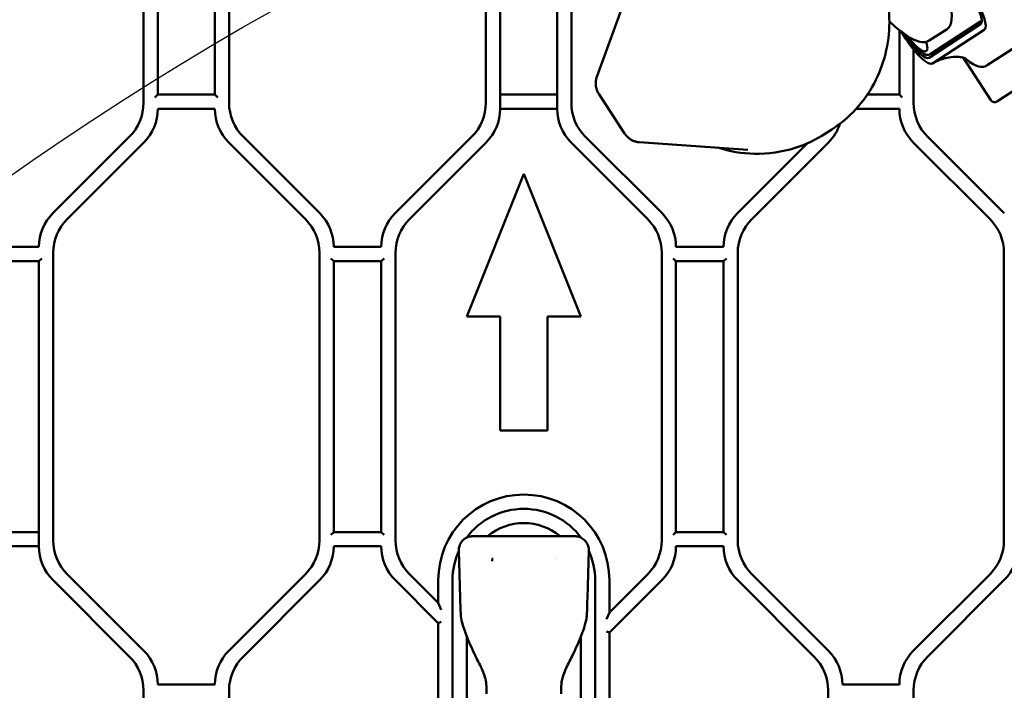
# Model space of a CAD drawing. Header units: millimetres. Extents: x 0 to 14369, y -869 to 2970.
# Tile 271 of 656: x 1736 to 1840, y 498 to 568. Entities that reach past the tile are written whole.
import ezdxf

# ---------------------------------------------------------------- set-up
doc = ezdxf.new("R2010")
doc.units = ezdxf.units.MM
doc.header["$LTSCALE"] = 10
doc.layers.add('Detailumgrenzung (ISO)', color=7, linetype='Continuous', lineweight=25)
doc.layers.add('Sichtbar (ISO)', color=7, linetype='Continuous', lineweight=50)

# ---------------------------------------------------------------- blocks, each defined once
blk = doc.blocks.new('2DDetail3')
at = {"layer": 'Detailumgrenzung (ISO)'}
blk.add_circle((191.422, 29.84), 30.988, dxfattribs=at)

msp = doc.modelspace()

# ---------------------------------------------------------------- linework, layer by layer
at = {"layer": 'Sichtbar (ISO)'}
for p, q in [((1794.518, 559.266), (1794.518, 590.401)), ((1794.518, 559.266), (1794.518, 590.401)), ((1749.518, 589.503), (1749.518, 559.266)), ((1749.518, 589.503), (1749.518, 559.266)), ((1751.018, 560.145), (1751.018, 590.124)), ((1751.018, 590.124), (1751.018, 560.145)), ((1757.018, 590.124), (1757.018, 560.145)), ((1757.018, 560.145), (1757.018, 590.124)), ((1758.518, 559.266), (1758.518, 589.503)), ((1758.518, 559.266), (1758.518, 589.503)), ((1785.518, 589.822), (1785.518, 559.266)), ((1785.518, 589.822), (1785.518, 559.266)), ((1793.018, 589.593), (1793.018, 558.645)), ((1793.018, 558.645), (1793.018, 589.593)), ((1787.018, 558.645), (1787.018, 589.239)), ((1787.018, 589.239), (1787.018, 558.645)), ((1797.198, 562.004), (1801.12, 572.752)), ((1837.561, 567.536), (1832.134, 564.011)), ((1832.268, 564.397), (1837.478, 567.78)), ((1837.478, 567.78), (1837.685, 567.914)), ((1829.018, 566.915), (1829.018, 560.145)), ((1829.018, 560.145), (1829.018, 566.915)), ((1829.2, 566.771), (1829.697, 566.006)), ((1834.03, 567.031), (1832.167, 565.821)), ((1832.515, 563.424), (1837.942, 566.948)), ((1843.691, 566.747), (1838.264, 563.223)), ((1829.849, 566.105), (1829.615, 566.465)), ((1830.518, 559.266), (1830.518, 564.872)), ((1830.518, 564.872), (1830.518, 559.266)), ((1838.623, 559.576), (1835.731, 564.029)), ((1845.473, 563.433), (1839.323, 559.439)), ((1751.018, 560.145), (1750.718, 559.845)), ((1757.018, 560.145), (1751.018, 560.145)), ((1757.318, 559.845), (1757.018, 560.145)), ((1793.018, 560.145), (1787.018, 560.145)), ((1787.018, 560.145), (1793.018, 560.145)), ((1800.111, 556.056), (1797.408, 560.217)), ((1829.018, 560.145), (1825.643, 560.145)), ((1829.318, 559.845), (1829.018, 560.145)), ((1751.018, 558.645), (1757.018, 558.645)), ((1787.018, 558.645), (1793.018, 558.645)), ((1793.018, 558.645), (1787.018, 558.645)), ((1824.463, 558.645), (1829.018, 558.645)), ((1821.248, 556.048), (1821.911, 556.478)), ((1748.053, 555.731), (1739.982, 547.66)), ((1748.053, 555.731), (1739.982, 547.66)), ((1741.482, 547.038), (1749.553, 555.109)), ((1741.482, 547.038), (1749.553, 555.109)), ((1758.482, 555.109), (1766.553, 547.038)), ((1758.482, 555.109), (1766.553, 547.038)), ((1768.053, 547.66), (1759.982, 555.731)), ((1768.053, 547.66), (1759.982, 555.731)), ((1784.053, 555.731), (1775.982, 547.66)), ((1784.053, 555.731), (1775.982, 547.66)), ((1777.482, 547.038), (1785.553, 555.109)), ((1785.553, 555.109), (1777.482, 547.038)), ((1794.482, 555.109), (1802.553, 547.038)), ((1802.553, 547.038), (1794.482, 555.109)), ((1804.053, 547.66), (1795.982, 555.731)), ((1804.053, 547.66), (1795.982, 555.731)), ((1813.071, 554.348), (1801.657, 555.137)), ((1813.482, 547.038), (1821.553, 555.109)), ((1813.482, 547.038), (1821.553, 555.109)), ((1830.482, 555.109), (1838.553, 547.038)), ((1830.482, 555.109), (1838.553, 547.038)), ((1840.053, 547.66), (1831.982, 555.731)), ((1831.982, 555.731), (1840.053, 547.66)), ((1819.348, 555.026), (1811.982, 547.66)), ((1819.348, 555.026), (1811.982, 547.66)), ((1789.518, 551.825), (1783.518, 536.825)), ((1783.518, 536.825), (1789.518, 551.825)), ((1795.518, 536.825), (1789.518, 551.825)), ((1789.518, 551.825), (1795.518, 536.825)), ((1738.518, 544.124), (1733.518, 544.124)), ((1774.518, 544.124), (1769.518, 544.124)), ((1810.518, 544.124), (1805.518, 544.124)), ((1738.518, 542.624), (1738.818, 542.924)), ((1740.018, 513.266), (1740.018, 543.503)), ((1740.018, 513.266), (1740.018, 543.503)), ((1768.018, 543.503), (1768.018, 513.266)), ((1768.018, 543.503), (1768.018, 513.266)), ((1769.218, 542.924), (1769.518, 542.624)), ((1774.518, 542.624), (1774.818, 542.924)), ((1776.018, 513.266), (1776.018, 543.503)), ((1776.018, 543.503), (1776.018, 513.266)), ((1804.018, 543.503), (1804.018, 513.266)), ((1804.018, 513.266), (1804.018, 543.503)), ((1805.218, 542.924), (1805.518, 542.624)), ((1810.518, 542.624), (1810.818, 542.924)), ((1812.018, 513.266), (1812.018, 543.503)), ((1812.018, 513.266), (1812.018, 543.503)), ((1840.018, 543.503), (1840.018, 513.266)), ((1840.018, 543.503), (1840.018, 513.266)), ((1733.518, 542.624), (1738.518, 542.624)), ((1738.518, 542.624), (1738.518, 512.645)), ((1738.518, 512.645), (1738.518, 542.624)), ((1769.518, 514.145), (1769.518, 542.624)), ((1769.518, 542.624), (1769.518, 514.145)), ((1769.518, 542.624), (1774.518, 542.624)), ((1774.518, 542.624), (1774.518, 514.145)), ((1774.518, 514.145), (1774.518, 542.624)), ((1805.518, 514.145), (1805.518, 542.624)), ((1805.518, 542.624), (1805.518, 514.145)), ((1805.518, 542.624), (1810.518, 542.624)), ((1810.518, 542.624), (1810.518, 514.145)), ((1810.518, 514.145), (1810.518, 542.624)), ((1783.518, 536.825), (1787.043, 536.825)), ((1787.043, 536.825), (1783.518, 536.825)), ((1787.043, 536.825), (1787.043, 524.825)), ((1787.043, 524.825), (1787.043, 536.825)), ((1791.993, 536.825), (1795.518, 536.825)), ((1791.993, 524.825), (1791.993, 536.825)), ((1795.518, 536.825), (1791.993, 536.825)), ((1791.993, 536.825), (1791.993, 524.825)), ((1787.043, 524.825), (1791.993, 524.825)), ((1791.993, 524.825), (1787.043, 524.825)), ((1738.518, 514.145), (1733.518, 514.145)), ((1733.518, 514.145), (1738.518, 514.145)), ((1769.518, 514.145), (1769.218, 513.845)), ((1774.518, 514.145), (1769.518, 514.145)), ((1774.818, 513.845), (1774.518, 514.145)), ((1794.854, 513.708), (1784.182, 513.708)), ((1805.518, 514.145), (1805.218, 513.845)), ((1810.518, 514.145), (1805.518, 514.145)), ((1810.818, 513.845), (1810.518, 514.145)), ((1733.518, 512.645), (1738.518, 512.645)), ((1738.518, 512.645), (1733.518, 512.645)), ((1769.518, 512.645), (1774.518, 512.645)), ((1805.518, 512.645), (1810.518, 512.645)), ((1749.553, 501.66), (1741.482, 509.731)), ((1749.553, 501.66), (1741.482, 509.731)), ((1766.553, 509.731), (1758.482, 501.66)), ((1766.553, 509.731), (1758.482, 501.66)), ((1780.518, 506.695), (1777.482, 509.731)), ((1777.482, 509.731), (1780.518, 506.695)), ((1802.553, 509.731), (1798.518, 505.695)), ((1798.518, 505.695), (1802.553, 509.731)), ((1821.553, 501.66), (1813.482, 509.731)), ((1821.553, 501.66), (1813.482, 509.731)), ((1838.553, 509.731), (1830.482, 501.66)), ((1838.553, 509.731), (1830.482, 501.66)), ((1739.982, 509.109), (1748.053, 501.038)), ((1748.053, 501.038), (1739.982, 509.109)), ((1759.982, 501.038), (1768.053, 509.109)), ((1759.982, 501.038), (1768.053, 509.109)), ((1775.982, 509.109), (1780.518, 504.574)), ((1775.982, 509.109), (1780.518, 504.574)), ((1780.518, 509.085), (1780.518, 506.695)), ((1780.518, 506.695), (1780.518, 509.085)), ((1782.018, 466.685), (1782.018, 509.085)), ((1782.018, 509.085), (1782.018, 466.685)), ((1797.018, 509.085), (1797.018, 466.685)), ((1797.018, 466.685), (1797.018, 509.085)), ((1798.518, 503.574), (1804.053, 509.109)), ((1798.518, 503.574), (1804.053, 509.109)), ((1798.518, 505.695), (1798.518, 509.085)), ((1798.518, 509.085), (1798.518, 505.695)), ((1811.982, 509.109), (1820.053, 501.038)), ((1811.982, 509.109), (1820.053, 501.038)), ((1831.982, 501.038), (1840.053, 509.109)), ((1840.053, 509.109), (1831.982, 501.038)), ((1780.818, 505.971), (1780.518, 506.695)), ((1780.518, 506.695), (1780.818, 505.971)), ((1798.518, 505.695), (1798.218, 504.971)), ((1798.518, 505.695), (1798.218, 504.971)), ((1780.518, 504.574), (1780.818, 504.698)), ((1780.818, 504.698), (1780.518, 504.574)), ((1780.518, 504.574), (1780.518, 466.685)), ((1780.518, 504.574), (1780.518, 466.685)), ((1783.518, 505.234), (1783.518, 505.234)), ((1798.218, 503.698), (1798.518, 503.574)), ((1798.518, 503.574), (1798.218, 503.698)), ((1798.518, 466.685), (1798.518, 503.574)), ((1798.518, 466.685), (1798.518, 503.574)), ((1783.518, 503.16), (1783.518, 495.085)), ((1795.518, 495.085), (1795.518, 503.16)), ((1757.018, 498.124), (1751.018, 498.124)), ((1829.018, 498.124), (1823.018, 498.124)), ((1749.518, 497.503), (1749.518, 467.266)), ((1749.518, 467.266), (1749.518, 497.503)), ((1758.518, 467.266), (1758.518, 497.503)), ((1758.518, 467.266), (1758.518, 497.503)), ((1821.518, 497.503), (1821.518, 467.266)), ((1830.518, 467.266), (1830.518, 497.503)), ((1830.518, 497.503), (1830.518, 467.266))]:
    msp.add_line(p, q, dxfattribs=at)
for centre, radius, start, end in [((1744.518, 559.266), 5, 315, 0), ((1744.518, 559.266), 5, 315, 0), ((1763.518, 559.266), 5, 180, 225), ((1763.518, 559.266), 5, 180, 225), ((1780.518, 559.266), 5, 315, 0), ((1780.518, 559.266), 5, 315, 0), ((1799.518, 559.266), 5, 180, 225), ((1799.518, 559.266), 5, 180, 225), ((1835.518, 559.266), 5, 180, 225), ((1835.518, 559.266), 5, 180, 225), ((1746.018, 558.645), 5, 315, 0), ((1746.018, 558.645), 5, 315, 0), ((1762.018, 558.645), 5, 180, 225), ((1762.018, 558.645), 5, 180, 225), ((1782.018, 558.645), 5, 315, 0), ((1782.018, 558.645), 5, 315, 0), ((1798.018, 558.645), 5, 180, 225), ((1798.018, 558.645), 5, 180, 225), ((1834.018, 558.645), 5, 180, 225), ((1834.018, 558.645), 5, 180, 225), ((1818.018, 558.645), 5, 315, 341.82208), ((1818.018, 558.645), 5, 315, 341.82208), ((1743.518, 544.124), 5, 135, 180), ((1743.518, 544.124), 5, 135, 180), ((1745.018, 543.503), 5, 135, 180), ((1745.018, 543.503), 5, 135, 180), ((1763.018, 543.503), 5, 0, 45), ((1763.018, 543.503), 5, 0, 45), ((1764.518, 544.124), 5, 0, 45), ((1764.518, 544.124), 5, 0, 45), ((1779.518, 544.124), 5, 135, 180), ((1779.518, 544.124), 5, 135, 180), ((1781.018, 543.503), 5, 135, 180), ((1781.018, 543.503), 5, 135, 180), ((1799.018, 543.503), 5, 0, 45), ((1799.018, 543.503), 5, 0, 45), ((1800.518, 544.124), 5, 0, 45), ((1800.518, 544.124), 5, 0, 45), ((1815.518, 544.124), 5, 135, 180), ((1815.518, 544.124), 5, 135, 180), ((1817.018, 543.503), 5, 135, 180), ((1817.018, 543.503), 5, 135, 180), ((1835.018, 543.503), 5, 0, 45), ((1835.018, 543.503), 5, 0, 45), ((1789.518, 509.085), 9, 0, 180), ((1789.518, 509.085), 9, 0, 180), ((1789.518, 509.085), 7.5, 36.45074, 143.54986), ((1789.518, 509.085), 7.5, 36.45074, 143.54986), ((1789.518, 509.085), 6, 50.40623, 129.59377), ((1743.518, 512.645), 5, 180, 225), ((1743.518, 512.645), 5, 180, 225), ((1745.018, 513.266), 5, 180, 225), ((1745.018, 513.266), 5, 180, 225), ((1763.018, 513.266), 5, 315, 0), ((1763.018, 513.266), 5, 315, 0), ((1764.518, 512.645), 5, 315, 0), ((1764.518, 512.645), 5, 315, 0), ((1779.518, 512.645), 5, 180, 225), ((1779.518, 512.645), 5, 180, 225), ((1781.018, 513.266), 5, 180, 225), ((1781.018, 513.266), 5, 180, 225), ((1799.018, 513.266), 5, 315, 0), ((1799.018, 513.266), 5, 315, 0), ((1800.518, 512.645), 5, 315, 0), ((1800.518, 512.645), 5, 315, 0), ((1815.518, 512.645), 5, 180, 225), ((1815.518, 512.645), 5, 180, 225), ((1817.018, 513.266), 5, 180, 225), ((1817.018, 513.266), 5, 180, 225), ((1835.018, 513.266), 5, 315, 0), ((1835.018, 513.266), 5, 315, 0), ((1836.518, 512.645), 5, 315, 0), ((1789.518, 509.085), 7.5, 155.68294, 180), ((1789.518, 509.085), 7.5, 155.68294, 180), ((1789.518, 509.085), 7.5, 0, 24.31706), ((1789.518, 509.085), 7.5, 0, 24.31706), ((1789.518, 509.085), 4, 144.71038, 144.71338), ((1789.518, 509.084), 4, 34.41257, 34.41291), ((1746.018, 498.124), 5, 0, 45), ((1746.018, 498.124), 5, 0, 45), ((1762.018, 498.124), 5, 135, 180), ((1762.018, 498.124), 5, 135, 180), ((1818.018, 498.124), 5, 0, 45), ((1818.018, 498.124), 5, 0, 45), ((1834.018, 498.124), 5, 135, 180), ((1834.018, 498.124), 5, 135, 180), ((1744.518, 497.503), 5, 0, 45), ((1744.518, 497.503), 5, 0, 45), ((1763.518, 497.503), 5, 135, 180), ((1763.518, 497.503), 5, 135, 180), ((1816.518, 497.503), 5, 0, 45), ((1816.518, 497.503), 5, 0, 45), ((1835.518, 497.503), 5, 135, 180), ((1835.518, 497.503), 5, 135, 180)]:
    msp.add_arc(centre, radius, start, end, dxfattribs=at)
for centre, major_axis, ratio, start_param, end_param in [((1827.631, 576.886), (6.4, -9.854), 0.258819, 0, 1.2683333), ((1835.927, 570.052), (1.634, -2.516), 0.258819, 0, 1.5707963), ((1835.927, 570.052), (2.015, -3.103), 0.258819, 0, 1.5707963), ((1830.5, 566.527), (2.015, -3.103), 0.258819, 4.712389, 6.2831853), ((1830.5, 566.527), (1.634, -2.516), 0.258819, 4.712389, 6.2831853), ((1830.2, 567.227), (1.634, -2.516), 0.258819, 4.9351775, 7.0377457), ((1834.145, 568.895), (1.634, -2.516), 0.258819, 5.8720474, 6.2831853), ((1839.055, 559.861), (-0.394, -0.336), 0.9653768, 6.1580291, 7.7197927)]:
    msp.add_ellipse(centre, major_axis=major_axis, ratio=ratio, start_param=start_param, end_param=end_param, dxfattribs=at)
for points, knots in [([(1827.57, 571.114), (1827.835, 570.012), (1827.967, 568.882), (1827.961, 566.629), (1827.821, 565.507), (1827.277, 563.338), (1826.873, 562.291), (1825.824, 560.334), (1825.178, 559.424), (1823.684, 557.797), (1822.836, 557.079), (1821.911, 556.478)], [1.9217037, 1.9217037, 1.9217037, 1.9217037, 2.1656815, 2.1656815, 2.4096593, 2.4096593, 2.6536371, 2.6536371, 2.8976149, 2.8976149, 3.1415927, 3.1415927, 3.1415927, 3.1415927]), ([(1832.167, 565.821), (1831.894, 565.644), (1831.544, 565.614), (1830.673, 565.81), (1830.111, 566.105), (1829.008, 566.902), (1828.498, 567.337), (1827.964, 567.851)], [4.71238898, 4.71238898, 4.71238898, 4.71238898, 4.9715849, 4.9715849, 5.30253199, 5.30253199, 5.55184557, 5.55184557, 5.55184557, 5.55184557]), ([(1832.268, 564.397), (1832.185, 564.343), (1832.086, 564.322), (1831.851, 564.332), (1831.714, 564.384), (1831.399, 564.558), (1831.218, 564.694), (1830.833, 565.04), (1830.63, 565.251), (1830.219, 565.726), (1830.01, 565.992), (1829.781, 566.311), (1829.755, 566.349), (1829.728, 566.388)], [4.712389, 4.712389, 4.712389, 4.712389, 4.8945797, 4.8945797, 5.1649386, 5.1649386, 5.4790978, 5.4790978, 5.7932571, 5.7932571, 6.1074163, 6.1074163, 6.1495767, 6.1495767, 6.1495767, 6.1495767]), ([(1836.017, 563.924), (1836.017, 563.924), (1836.015, 563.925), (1836.001, 563.932), (1835.978, 563.944), (1835.908, 563.973), (1835.863, 563.99), (1835.7, 564.039), (1835.559, 564.072), (1835.237, 564.114), (1835.056, 564.124), (1834.601, 564.115), (1834.319, 564.083), (1833.595, 563.927), (1833.148, 563.762), (1832.654, 563.503), (1832.579, 563.461), (1832.505, 563.418)], [0.33274782, 0.33274782, 0.33274782, 0.33274782, 0.35333715, 0.35333715, 0.40263659, 0.40263659, 0.44902715, 0.44902715, 0.52152353, 0.52152353, 0.59086243, 0.59086243, 0.68946517, 0.68946517, 0.84465853, 0.84465853, 0.87275751, 0.87275751, 0.87275751, 0.87275751]), ([(1838.264, 563.223), (1838.097, 563.114), (1837.898, 563.066), (1837.493, 563.066), (1837.286, 563.121), (1836.87, 563.293), (1836.66, 563.412), (1836.266, 563.68), (1836.086, 563.819), (1835.901, 563.975)], [3.14159265, 3.14159265, 3.14159265, 3.14159265, 3.30760576, 3.30760576, 3.50124894, 3.50124894, 3.69489211, 3.69489211, 3.84975293, 3.84975293, 3.84975293, 3.84975293]), ([(1797.198, 562.004), (1797.155, 561.888), (1797.124, 561.767), (1797.084, 561.522), (1797.076, 561.398), (1797.082, 561.149), (1797.097, 561.025), (1797.149, 560.782), (1797.187, 560.663), (1797.282, 560.433), (1797.34, 560.322), (1797.408, 560.217)], [0.62835764, 0.62835764, 0.62835764, 0.62835764, 0.81684538, 0.81684538, 1.00533312, 1.00533312, 1.19382085, 1.19382085, 1.38230859, 1.38230859, 1.57079633, 1.57079633, 1.57079633, 1.57079633]), ([(1800.111, 556.056), (1800.179, 555.951), (1800.256, 555.853), (1800.427, 555.672), (1800.521, 555.59), (1800.722, 555.443), (1800.83, 555.379), (1801.054, 555.272), (1801.171, 555.229), (1801.411, 555.166), (1801.534, 555.145), (1801.657, 555.137)], [1.57079633, 1.57079633, 1.57079633, 1.57079633, 1.75928406, 1.75928406, 1.9477718, 1.9477718, 2.13625954, 2.13625954, 2.32474727, 2.32474727, 2.51323501, 2.51323501, 2.51323501, 2.51323501]), ([(1809.904, 554.567), (1811.156, 554.17), (1812.458, 553.954), (1815.217, 553.896), (1816.674, 554.104), (1819.182, 554.897), (1820.258, 555.405), (1821.248, 556.048)], [8.55875641, 8.55875641, 8.55875641, 8.55875641, 8.84400051, 8.84400051, 9.16372347, 9.16372347, 9.42477796, 9.42477796, 9.42477796, 9.42477796]), ([(1782.682, 512.198), (1782.68, 512.357), (1782.702, 512.519), (1782.795, 512.827), (1782.872, 512.976), (1783.058, 513.228), (1783.169, 513.337), (1783.418, 513.514), (1783.558, 513.583), (1783.857, 513.681), (1784.02, 513.708), (1784.182, 513.708)], [0, 0, 0, 0, 0.047882, 0.047882, 0.09657416, 0.09657416, 0.14208099, 0.14208099, 0.18802274, 0.18802274, 0.23645899, 0.23645899, 0.23645899, 0.23645899]), ([(1794.854, 513.708), (1795.013, 513.708), (1795.175, 513.682), (1795.482, 513.582), (1795.632, 513.507), (1795.895, 513.313), (1796.01, 513.192), (1796.185, 512.932), (1796.25, 512.792), (1796.336, 512.503), (1796.357, 512.349), (1796.353, 512.197)], [0, 0, 0, 0, 0.04790711, 0.04790711, 0.09693461, 0.09693461, 0.14578288, 0.14578288, 0.19093518, 0.19093518, 0.23639766, 0.23639766, 0.23639766, 0.23639766]), ([(1786.172, 511.099), (1786.173, 511.14), (1786.178, 511.178), (1786.186, 511.215), (1786.189, 511.232), (1786.193, 511.247), (1786.197, 511.263), (1786.203, 511.283), (1786.21, 511.302), (1786.217, 511.321), (1786.231, 511.354), (1786.246, 511.386), (1786.265, 511.415)], [0, 0, 0, 0, 0.33333333, 0.33333333, 0.33333333, 0.47908699, 0.47908699, 0.47908699, 0.66666667, 0.66666667, 0.66666667, 0.99995189, 0.99995189, 0.99995189, 0.99995189]), ([(1783.524, 503.145), (1783.418, 503.407), (1783.322, 503.673), (1783.072, 504.441), (1782.888, 504.952), (1782.879, 505.478)], [0, 0, 0, 0, 0.08466845, 0.08466845, 0.2424126, 0.2424126, 0.2424126, 0.2424126]), ([(1796.156, 505.478), (1796.152, 505.274), (1796.108, 505.072), (1795.994, 504.571), (1795.908, 504.271), (1795.722, 503.696), (1795.622, 503.418), (1795.512, 503.145)], [0, 0, 0, 0, 0.06117041, 0.06117041, 0.15437238, 0.15437238, 0.24269216, 0.24269216, 0.24269216, 0.24269216]), ([(1785.567, 498.151), (1785.515, 498.64), (1785.375, 499.123), (1784.957, 500.086), (1784.678, 500.572), (1784.443, 501.079)], [0, 0, 0, 0, 0.14740806, 0.14740806, 0.3150296, 0.3150296, 0.3150296, 0.3150296]), ([(1794.592, 501.079), (1794.373, 500.606), (1794.116, 500.15), (1793.684, 499.194), (1793.524, 498.676), (1793.468, 498.151)], [0, 0, 0, 0, 0.15651368, 0.15651368, 0.31492024, 0.31492024, 0.31492024, 0.31492024])]:
    msp.add_open_spline(points, degree=3, knots=knots, dxfattribs=at)
for points in [[(1782.878, 505.55), (1782.808, 507.766), (1782.742, 509.982), (1782.682, 512.198)], [(1796.353, 512.197), (1796.293, 509.981), (1796.227, 507.764), (1796.158, 505.548)], [(1796.353, 512.197), (1796.353, 512.197), (1796.353, 512.197), (1796.353, 512.197)], [(1782.879, 505.478), (1782.879, 505.502), (1782.879, 505.526), (1782.878, 505.55)], [(1782.879, 505.478), (1782.879, 505.478), (1782.879, 505.478), (1782.879, 505.478)], [(1796.158, 505.548), (1796.157, 505.524), (1796.156, 505.501), (1796.156, 505.478)], [(1796.156, 505.478), (1796.156, 505.478), (1796.156, 505.478), (1796.156, 505.478)], [(1784.443, 501.079), (1784.126, 501.763), (1783.806, 502.446), (1783.523, 503.145)], [(1783.524, 503.145), (1783.524, 503.145), (1783.524, 503.145), (1783.524, 503.145)], [(1795.512, 503.145), (1795.23, 502.446), (1794.909, 501.763), (1794.592, 501.079)], [(1795.512, 503.145), (1795.512, 503.145), (1795.512, 503.145), (1795.512, 503.145)], [(1785.594, 497.135), (1785.594, 497.474), (1785.603, 497.814), (1785.567, 498.151)], [(1793.468, 498.151), (1793.432, 497.814), (1793.441, 497.474), (1793.441, 497.135)]]:
    msp.add_open_spline(points, degree=3, dxfattribs=at)

# ---------------------------------------------------------------- block references
at = {"layer": 'Detailumgrenzung (ISO)', "xscale": 10, "yscale": 10, "zscale": 10}
msp.add_blockref('2DDetail3', (0, 0), dxfattribs=at)

doc.saveas('drawing.dxf')
